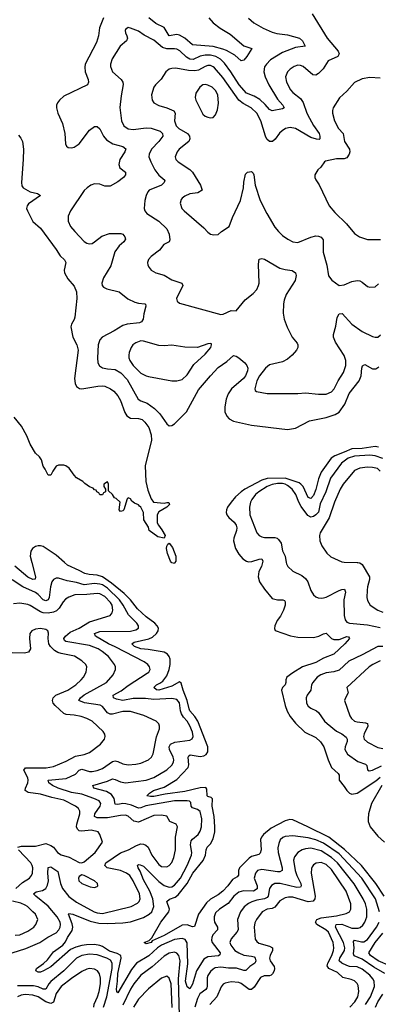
# Model space of a CAD drawing. Header units: inches. Extents: x 1954678 to 2060271, y 904822 to 1016299.
# Tile 310 of 403: x 2013907 to 2016695, y 996571 to 1004215. Entities that reach past the tile are written whole.
import ezdxf

# ---------------------------------------------------------------- set-up
doc = ezdxf.new("R2010")
doc.units = ezdxf.units.IN
doc.header["$MEASUREMENT"] = 0
doc.layers.add('C0010', color=7, linetype='Continuous')
doc.layers.add('C0919', color=7, linetype='Continuous')

msp = doc.modelspace()

# ---------------------------------------------------------------- linework, layer by layer
at = {"layer": 'C0010', "color": 5}
for points, elevation in [([(2016179.9, 1004259.9), (2016296.5, 1004070), (2016381.8, 1003970), (2016391.5, 1003950), (2016379, 1003930), (2016305.1, 1003894.9), (2016266.3, 1003833.7), (2016230, 1003796.1), (2016210, 1003783.1), (2016186.1, 1003786.1), (2016110, 1003851.8), (2016090, 1003859.3), (2016070, 1003860.3), (2016039.5, 1003850), (2016009, 1003830), (2015989.2, 1003810), (2015973, 1003770), (2015980.6, 1003730), (2016012.6, 1003670), (2016030, 1003648.7), (2016090, 1003602), (2016111.5, 1003571.5), (2016139, 1003490), (2016159.2, 1003450), (2016190, 1003392.6), (2016233.9, 1003330), (2016240.2, 1003310), (2016240.3, 1003290), (2016235.1, 1003284.9), (2016214, 1003286), (2016170, 1003300.2), (2016050, 1003369.1), (2016010, 1003378.4), (2015974.4, 1003370), (2015947.5, 1003352.5), (2015927, 1003333), (2015892.9, 1003287.2), (2015872.9, 1003270), (2015848.6, 1003270), (2015828.1, 1003288.1), (2015817.4, 1003310), (2015781.4, 1003430), (2015750.7, 1003490), (2015705.3, 1003530), (2015644.4, 1003564.4), (2015609.9, 1003589.9), (2015486.8, 1003766.8), (2015420.4, 1003840.4), (2015410, 1003849.9), (2015390, 1003857.9), (2015370, 1003858.2), (2015350, 1003852.1), (2015296.1, 1003823.9), (2015270, 1003818.2), (2015219.2, 1003819.2), (2015122, 1003838), (2015090, 1003836.5), (2015070.2, 1003829.8), (2015044.6, 1003810), (2015006.7, 1003753.3), (2014962.7, 1003710), (2014949.1, 1003690), (2014932, 1003632), (2014937, 1003590), (2014950.4, 1003570), (2014988.5, 1003548.5), (2015050.1, 1003530.1), (2015106.7, 1003506.7), (2015115.6, 1003490), (2015111.4, 1003430), (2015124.4, 1003390), (2015144.5, 1003370), (2015210.5, 1003330.5), (2015226.2, 1003310), (2015229.4, 1003290), (2015222, 1003270), (2015146.9, 1003210), (2015130.2, 1003190), (2015116, 1003150), (2015121.1, 1003130), (2015138.7, 1003110), (2015230.8, 1003050.8), (2015250.2, 1003030.2), (2015312.7, 1002930), (2015326, 1002890), (2015292, 1002870), (2015230, 1002862), (2015190, 1002844.5), (2015170.7, 1002830), (2015162.3, 1002817.7), (2015154.9, 1002790), (2015168.2, 1002750), (2015185.5, 1002730), (2015338.3, 1002598.3), (2015370, 1002564), (2015390, 1002550.7), (2015416.5, 1002543.5), (2015450, 1002546.8), (2015475.3, 1002570), (2015534.5, 1002610), (2015561.7, 1002678.3), (2015624.5, 1002810), (2015646.6, 1002910), (2015650, 1002954), (2015663.7, 1003016.3), (2015678, 1003030), (2015710, 1003036), (2015722.8, 1003022.8), (2015726.8, 1003010), (2015738, 1002930), (2015776.4, 1002810), (2015827.2, 1002710), (2015890, 1002604.9), (2015918, 1002570), (2015950, 1002540.5), (2015990.7, 1002510), (2016030.3, 1002490.3), (2016070, 1002485.7), (2016170, 1002526.9), (2016210, 1002537.3), (2016230, 1002535.3), (2016250, 1002526.7), (2016265.4, 1002505.4), (2016267.3, 1002410), (2016293.4, 1002310), (2016307.3, 1002227.3), (2016332.3, 1002192.3), (2016390, 1002150.5), (2016430, 1002155.8), (2016490, 1002182.8), (2016530, 1002190.2), (2016550, 1002187.2), (2016570, 1002177), (2016610, 1002143.8), (2016630, 1002137.1), (2016670, 1002140.4), (2016696.5, 1002163.5)], 460), ([(2014557.8, 1004230), (2014528.3, 1004151.7), (2014519, 1004090), (2014503.7, 1004036.3), (2014417.8, 1003870), (2014413.6, 1003846.4), (2014415.3, 1003810), (2014440.2, 1003750), (2014442, 1003730), (2014433.6, 1003710), (2014250, 1003620.5), (2014216.4, 1003590), (2014201.3, 1003570), (2014194.4, 1003550), (2014194, 1003530), (2014204.2, 1003490), (2014240.9, 1003410), (2014259, 1003330), (2014264.6, 1003250), (2014272.7, 1003232.8), (2014283.2, 1003223.2), (2014310, 1003219.1), (2014330, 1003225.8), (2014369.7, 1003250), (2014450, 1003357.4), (2014490, 1003384.2), (2014510, 1003384.9), (2014530, 1003368), (2014557.7, 1003310), (2014581.1, 1003281.1), (2014631.9, 1003251.9), (2014710.4, 1003230), (2014731.7, 1003211.7), (2014725.7, 1003190), (2014686.7, 1003130), (2014677.7, 1003090), (2014685.4, 1003065.4), (2014730.4, 1003030), (2014730.3, 1003010), (2014713.8, 1002990), (2014670, 1002955), (2014610, 1002922.3), (2014570, 1002922.5), (2014530, 1002937.8), (2014490, 1002941.2), (2014460.4, 1002930), (2014431.8, 1002910), (2014410, 1002888.3), (2014301.3, 1002730), (2014284.9, 1002690), (2014285.2, 1002650), (2014303.6, 1002610), (2014336, 1002570), (2014410, 1002493.4), (2014430, 1002480.3), (2014450, 1002474.6), (2014470, 1002478.3), (2014490, 1002490.3), (2014545.3, 1002534.7), (2014605.9, 1002554.1), (2014694.3, 1002554.3), (2014709, 1002549), (2014724.4, 1002530), (2014728.7, 1002510), (2014718.3, 1002490), (2014681.6, 1002458.4), (2014648.2, 1002411.8), (2014615, 1002305), (2014559.5, 1002210), (2014546.4, 1002170), (2014548, 1002150), (2014558, 1002138), (2014584.7, 1002124.7), (2014680.9, 1002100.9), (2014748.3, 1002048.2), (2014801.2, 1002021.2), (2014830, 1002013.2), (2014879.1, 1002010), (2014885.1, 1002005.1), (2014888.2, 1001990), (2014872.6, 1001930), (2014867.7, 1001890), (2014853.7, 1001870), (2014837.5, 1001862.5), (2014742, 1001850), (2014710, 1001839.9), (2014641.7, 1001798.2), (2014549.2, 1001750), (2014529.4, 1001730), (2014517.9, 1001690), (2014511.5, 1001590), (2014515.5, 1001550), (2014527.4, 1001527.4), (2014552.1, 1001512.1), (2014590, 1001504.4), (2014650, 1001500.3), (2014694.3, 1001474.3), (2014742.1, 1001422.1), (2014829.2, 1001269.2), (2014850, 1001256), (2014897.3, 1001237.3), (2014956.5, 1001196.5), (2014995.8, 1001155.8), (2015050, 1001076.6), (2015070, 1001062.6), (2015090, 1001064.1), (2015110, 1001077.1), (2015204.8, 1001170), (2015298.5, 1001341.6), (2015390, 1001450.9), (2015450, 1001513.4), (2015518.6, 1001561.4), (2015570, 1001606.7), (2015590, 1001602.4), (2015610, 1001589.5), (2015657.5, 1001550), (2015673.2, 1001530), (2015679.4, 1001510), (2015677.3, 1001490), (2015661.5, 1001450), (2015647.4, 1001430), (2015553.1, 1001350), (2015526.8, 1001310), (2015513.3, 1001270), (2015500.9, 1001210), (2015501.6, 1001170), (2015516.6, 1001136.6), (2015536.5, 1001116.5), (2015570, 1001099.3), (2015710, 1001066.3), (2015990, 1001034.2), (2016050, 1001044.8), (2016160.6, 1001099.4), (2016290, 1001125.5), (2016360.4, 1001150), (2016390, 1001166.7), (2016435.3, 1001230), (2016468.1, 1001311.9), (2016545.3, 1001410), (2016561.6, 1001450), (2016566.1, 1001510), (2016572.3, 1001527.7), (2016590, 1001537.6), (2016650, 1001505.2), (2016675.6, 1001504.4), (2016699.6, 1001520.4)], 420), ([(2015685.8, 1004225.8), (2015727.7, 1004190), (2015799.3, 1004150), (2015870, 1004117.5), (2015907.3, 1004107.3), (2015990, 1004098), (2016081.1, 1004070), (2016106, 1004050), (2016126, 1004010), (2016050, 1003999), (2015950, 1003960.9), (2015858.1, 1003901.9), (2015825, 1003870), (2015811.4, 1003848.6), (2015805.9, 1003810), (2015815.3, 1003770), (2015843.7, 1003710), (2015910, 1003598.7), (2015953.7, 1003550), (2015963, 1003530), (2015950, 1003522.6), (2015870, 1003507.5), (2015850, 1003517.2), (2015816.3, 1003556.3), (2015773.9, 1003593.9), (2015730, 1003621.7), (2015670, 1003645.4), (2015613.6, 1003710), (2015549.5, 1003810), (2015498.3, 1003878.3), (2015467.6, 1003907.6), (2015431.3, 1003930), (2015390, 1003940.4), (2015350, 1003938.9), (2015309.1, 1003930.9), (2015254.6, 1003905.4), (2015230, 1003908.1), (2015203.7, 1003923.7), (2015152, 1003972), (2015130, 1003984.9), (2015110, 1003989.3), (2015050, 1003989.4), (2015018.2, 1003998.2), (2014950, 1004056.2), (2014875.1, 1004095.1), (2014830, 1004125.7), (2014770, 1004149.6), (2014750, 1004152.8), (2014730, 1004139), (2014726.7, 1004130), (2014730, 1004112), (2014741.3, 1004090), (2014744.9, 1004070), (2014738.4, 1004050), (2014687.7, 1004010), (2014627.6, 1003910), (2014613.4, 1003870), (2014613.7, 1003850), (2014630.2, 1003810.2), (2014695.3, 1003750), (2014708.9, 1003730), (2014712.6, 1003712.6), (2014696.5, 1003623.5), (2014687, 1003533), (2014698.8, 1003430), (2014717.7, 1003390), (2014750, 1003366.7), (2014790, 1003362.3), (2014890, 1003376), (2014930, 1003373.8), (2015000.5, 1003350), (2015018, 1003330), (2015020.3, 1003310), (2014990.3, 1003270), (2014932.8, 1003210), (2014913, 1003170), (2014912.1, 1003150), (2014925.8, 1003110), (2014958.6, 1003050), (2014990, 1003008.3), (2015034.7, 1002970), (2015031.1, 1002950), (2015010.4, 1002929.6), (2014914.4, 1002890), (2014902.8, 1002877.2), (2014890.2, 1002849.8), (2014880.2, 1002810), (2014875.8, 1002750), (2014880.8, 1002730), (2014896.5, 1002710), (2014990, 1002650.2), (2015052.3, 1002590), (2015069.1, 1002550), (2015075.1, 1002504.9), (2015070, 1002489.5), (2015028, 1002470), (2014995.4, 1002424.6), (2014930, 1002376.3), (2014908.1, 1002351.9), (2014900.3, 1002330), (2014903.1, 1002310), (2014912.7, 1002290), (2014930, 1002270.5), (2014966.8, 1002250), (2015030, 1002232.2), (2015090, 1002195.8), (2015168.9, 1002168.9), (2015176, 1002150), (2015127.6, 1002050), (2015132.2, 1002030), (2015150, 1002014.9), (2015470, 1001924.9), (2015490, 1001927.7), (2015550, 1001957.1), (2015590, 1001954.8), (2015660.2, 1002039.8), (2015721.3, 1002090), (2015750, 1002120.4), (2015764.4, 1002150), (2015768.3, 1002170), (2015762.3, 1002317.8), (2015770, 1002356.3), (2015790, 1002361.3), (2015810, 1002354.6), (2015930, 1002285.5), (2015970, 1002274.4), (2016026.4, 1002266.4), (2016050, 1002250.6), (2016055.6, 1002230), (2016047.6, 1002190), (2015979.3, 1002080.7), (2015962.3, 1002037.7), (2015957.5, 1002010), (2015956.5, 1001936.5), (2015964, 1001890), (2015986.6, 1001826.6), (2016024.6, 1001750), (2016063.1, 1001703.1), (2016068.5, 1001690), (2016068.5, 1001670), (2016058.9, 1001650), (2016025.8, 1001610), (2015990, 1001579.8), (2015950, 1001559.9), (2015850, 1001535.6), (2015817.1, 1001510), (2015771.1, 1001450), (2015750.2, 1001410), (2015736.3, 1001350), (2015736.9, 1001336.9), (2015747.7, 1001327.7), (2015830, 1001312.4), (2016070, 1001311.6), (2016130, 1001317.8), (2016230, 1001306.5), (2016290, 1001308.9), (2016330, 1001325.3), (2016352.8, 1001350), (2016381.7, 1001410), (2016425.3, 1001474.7), (2016442.9, 1001530), (2016442.2, 1001570), (2016430, 1001607.8), (2016363.1, 1001710), (2016346, 1001750), (2016346, 1001770), (2016364.9, 1001835.1), (2016376, 1001904), (2016389.8, 1001930), (2016413.7, 1001933.7), (2016490, 1001851.3), (2016570, 1001794.2), (2016650, 1001754.3), (2016670, 1001748.8), (2016690, 1001750.3), (2016711.9, 1001768.1)], 440), ([(2015378.6, 1004230), (2015412.3, 1004190), (2015465.4, 1004150), (2015543.3, 1004103.3), (2015650, 1004010.9), (2015710.5, 1003990), (2015674, 1003930), (2015650, 1003900.5), (2015630, 1003895.1), (2015578.7, 1003938.7), (2015514.8, 1003974.8), (2015485.9, 1003985.9), (2015410, 1004006.7), (2015250, 1004018.7), (2015190.6, 1004070), (2015150, 1004095.2), (2015130, 1004099.4), (2015070, 1004089.2), (2015030, 1004152.9), (2014965.8, 1004185.8), (2014910.7, 1004230)], 420), ([(2016710, 1003759.5), (2016630, 1003766.6), (2016570, 1003756.2), (2016510, 1003726.6), (2016450, 1003659.3), (2016391.9, 1003608.1), (2016343.8, 1003530), (2016338.4, 1003510), (2016337.6, 1003490), (2016354.6, 1003430), (2016384.2, 1003370), (2016420.3, 1003330), (2016431.3, 1003270), (2016471.1, 1003210), (2016473.7, 1003190), (2016468.3, 1003170), (2016450, 1003143.1), (2016430, 1003134.4), (2016370, 1003134.5), (2016284.7, 1003115.3), (2016276.3, 1003110), (2016246.8, 1003070), (2016224, 1003050), (2016202, 1003010), (2016202, 1002990), (2016210, 1002971.3), (2016233.8, 1002933.8), (2016312.2, 1002770), (2016356.8, 1002716.8), (2016447, 1002630), (2016510, 1002555.5), (2016547.9, 1002527.9), (2016610, 1002508.7), (2016711, 1002509)], 480), ([(2013897.8, 1003317.8), (2013916.1, 1003296.1), (2013929.4, 1003269.4), (2013937.7, 1003210), (2013935.7, 1003130), (2013921.2, 1002950), (2013924.8, 1002924.8), (2013934.2, 1002910), (2013970, 1002887.4), (2013990, 1002878.7), (2014046.4, 1002866.4), (2014070.4, 1002850), (2013975.7, 1002784.3), (2013965.2, 1002770), (2013960.5, 1002750), (2013967.1, 1002730), (2014009.1, 1002649.1), (2014070, 1002597.3), (2014191.3, 1002430), (2014221.2, 1002381.2), (2014256.5, 1002350), (2014267, 1002330), (2014252.1, 1002270), (2014255.3, 1002250), (2014282.7, 1002202.7), (2014330, 1002146), (2014350, 1002100.9), (2014352.9, 1002050), (2014335.4, 1001904.6), (2014332, 1001888), (2014309.1, 1001850), (2014305.8, 1001830), (2014321.8, 1001750), (2014350.7, 1001690), (2014363.3, 1001650), (2014333.7, 1001430), (2014338.3, 1001390), (2014350, 1001366.4), (2014372, 1001352), (2014390, 1001350.1), (2014514, 1001370), (2014550, 1001371.6), (2014570, 1001369.2), (2014613.4, 1001350), (2014640.3, 1001330), (2014670, 1001295.8), (2014690, 1001259.3), (2014724.1, 1001164.1), (2014739.6, 1001139.6), (2014770, 1001120.1), (2014830, 1001119), (2014858.4, 1001110), (2014881.3, 1001090), (2014910.3, 1001050), (2014930, 1000992), (2014931, 1000951), (2014882, 1000750), (2014889.1, 1000629.1), (2014902.6, 1000562.6), (2014930, 1000496), (2014948, 1000470), (2015030, 1000461.1), (2015050, 1000467.7), (2015066, 1000466), (2015071, 1000451), (2015050, 1000429.7), (2014990, 1000393.3), (2014977.2, 1000370), (2014977, 1000310), (2014985.7, 1000290), (2015013.5, 1000253.5), (2015038.4, 1000210), (2015030.6, 1000189.4), (2014981.3, 1000201.3), (2014914, 1000250), (2014910, 1000275.3), (2014871.6, 1000331.6), (2014869.6, 1000390), (2014850, 1000429.6), (2014837.6, 1000437.6), (2014830, 1000449.4), (2014801, 1000461), (2014778, 1000478), (2014770, 1000495.1), (2014750, 1000502), (2014744, 1000496), (2014718, 1000410), (2014710, 1000402), (2014690, 1000398), (2014682, 1000410), (2014688, 1000470), (2014658, 1000498), (2014644, 1000504), (2014628, 1000530), (2014598, 1000558), (2014598, 1000610), (2014590, 1000626), (2014562, 1000610), (2014562, 1000590), (2014574, 1000570), (2014574, 1000550), (2014558, 1000542), (2014550, 1000526), (2014530, 1000526), (2014522, 1000542), (2014506, 1000550), (2014502, 1000562), (2014490, 1000566), (2014478, 1000578), (2014450, 1000588), (2014413.6, 1000613.6), (2014398, 1000630), (2014350, 1000658), (2014330, 1000678), (2014292.9, 1000732.9), (2014266, 1000750), (2014250, 1000755.3), (2014210, 1000755.3), (2014191.1, 1000748.9), (2014164.7, 1000710), (2014150, 1000678), (2014130, 1000678), (2014106.3, 1000726.3), (2014090, 1000748.7), (2014078, 1000798), (2014062, 1000822), (2014029.8, 1000850), (2013990, 1000918.4), (2013963.1, 1000983.1), (2013920.5, 1001060.5), (2013864.7, 1001130)], 380), ([(2016695.7, 1000895.7), (2016670, 1000902.5), (2016570, 1000885.4), (2016490, 1000884.4), (2016430, 1000856.2), (2016357.4, 1000830), (2016327.7, 1000810), (2016250, 1000701.8), (2016230.1, 1000649.9), (2016210, 1000566.4), (2016190, 1000522.2), (2016170, 1000497.2), (2016150, 1000504.7), (2016110.4, 1000590), (2016092.5, 1000610), (2016078.4, 1000618.4), (2015970, 1000656.1), (2015830, 1000654), (2015790, 1000640.1), (2015657.6, 1000570), (2015629.6, 1000550), (2015585.6, 1000510), (2015550.9, 1000470), (2015522.8, 1000430), (2015513.6, 1000410), (2015511.5, 1000390), (2015517.7, 1000370), (2015532.4, 1000350), (2015573.2, 1000313.2), (2015590.1, 1000290), (2015595.1, 1000270), (2015592.5, 1000250), (2015571.6, 1000190), (2015570.1, 1000170), (2015585, 1000110), (2015610, 1000066.7), (2015642.7, 1000030), (2015670, 1000011.1), (2015686.5, 1000006.5), (2015712.3, 1000007.7), (2015770, 1000027.9), (2015790.4, 1000030), (2015796.5, 1000010), (2015794, 1000000)], 420), ([(2016730, 1000808.3), (2016670, 1000829.1), (2016630, 1000833.4), (2016510, 1000826.5), (2016461, 1000810), (2016408.5, 1000771.5), (2016323.6, 1000656.4), (2016287.5, 1000550), (2016242.5, 1000457.5), (2016228.7, 1000391.3), (2016210, 1000370.4), (2016190, 1000356.7), (2016170, 1000354), (2016146.4, 1000366.4), (2016095.4, 1000435.4), (2016076.4, 1000470), (2016052.6, 1000530), (2016024.6, 1000570), (2015990, 1000598.9), (2015970, 1000610.2), (2015950, 1000614.2), (2015910, 1000613.3), (2015870, 1000605.6), (2015831.8, 1000590), (2015765, 1000550), (2015741, 1000530), (2015711, 1000490), (2015701.8, 1000470), (2015693, 1000430), (2015696.5, 1000370), (2015751.1, 1000231.1), (2015770, 1000210.4), (2015790, 1000200.3), (2015810, 1000195.6), (2015890, 1000193.9), (2015908.8, 1000188.8), (2015919.8, 1000179.8), (2015938.6, 1000150), (2015950.2, 1000090.2), (2015970.3, 1000049.7), (2015979.8, 1000000)], 440), ([(2016710, 1000710.8), (2016689.6, 1000730), (2016650, 1000739), (2016610, 1000741.3), (2016550, 1000732.8), (2016510, 1000714.6), (2016420.5, 1000610), (2016397.7, 1000570), (2016353.4, 1000470), (2016312.1, 1000348), (2016242, 1000230), (2016236.9, 1000210), (2016240.9, 1000170), (2016254.9, 1000130), (2016294.5, 1000074.5), (2016324.7, 1000044.7), (2016410, 1000007.2), (2016430, 1000003.1), (2016530, 1000000.8), (2016535.4, 1000000)], 460), ([(2014255.2, 1000000), (2014190, 1000057.9), (2014090, 1000123.9), (2014070, 1000131), (2014050, 1000131.5), (2014030, 1000125.7), (2014007.8, 1000110), (2013994.4, 1000090), (2013987.8, 1000050), (2014001, 1000000)], 420), ([(2015088.4, 1000000), (2015080.7, 1000010), (2015056.9, 1000070), (2015049.6, 1000110), (2015052.1, 1000127.9), (2015058, 1000142), (2015069.3, 1000150.7), (2015096.4, 1000116.4), (2015122, 1000050), (2015120.4, 1000010), (2015114.4, 1000000)], 380)]:
    msp.add_lwpolyline(points, dxfattribs=dict(at, elevation=elevation))
for points, elevation in [([(2015350, 1003710.9), (2015330, 1003707.6), (2015307.3, 1003690), (2015275.9, 1003644.1), (2015270.5, 1003610), (2015276.4, 1003590), (2015330, 1003482), (2015350, 1003464.4), (2015370, 1003457.1), (2015390, 1003453), (2015410, 1003456.3), (2015430, 1003474.8), (2015444, 1003516), (2015452.7, 1003567.3), (2015448.7, 1003630), (2015430, 1003664.7), (2015403.6, 1003690), (2015370, 1003707.1)], 480), ([(2014850, 1001721), (2014810, 1001706.6), (2014787, 1001690), (2014773.4, 1001670), (2014758, 1001630), (2014755.3, 1001610), (2014755.3, 1001590), (2014762.6, 1001570), (2014790, 1001530.4), (2014850, 1001470.6), (2014890, 1001450.6), (2014910, 1001445.5), (2015090, 1001410.8), (2015130, 1001410.7), (2015170, 1001422), (2015210, 1001458), (2015262, 1001538), (2015350, 1001617.3), (2015392, 1001670), (2015399, 1001690), (2015397.2, 1001697.2), (2015390, 1001702), (2015370, 1001697.2), (2015288.9, 1001671.1), (2015190, 1001672.8), (2015090, 1001687.3), (2015030, 1001682), (2014990, 1001684.2), (2014870, 1001719.7)], 440)]:
    msp.add_lwpolyline(points, close=True, dxfattribs=dict(at, elevation=elevation))
at = {"layer": 'C0919', "color": 5}
for points, elevation in [([(2014001, 1000000), (2014030.1, 999890), (2014027.7, 999872.2), (2014010, 999867.7), (2013970, 999887.8), (2013870, 999973.3)], 420), ([(2016740.5, 997410), (2016675.7, 997510), (2016563.4, 997650), (2016432.5, 997772.5), (2016310, 997867.6), (2016146.8, 997950), (2016030, 998003.1), (2016007, 998007), (2015970, 997996.1), (2015862.6, 997937.4), (2015803.1, 997890), (2015787.5, 997870), (2015779.9, 997850), (2015785, 997770), (2015776.5, 997743.5), (2015765.7, 997734.3), (2015710, 997719.9), (2015690, 997706.4), (2015616.2, 997630), (2015609.1, 997610), (2015607.1, 997572.9), (2015598.7, 997561.3), (2015560.4, 997539.6), (2015525.8, 997490), (2015487.5, 997450), (2015450, 997421.2), (2015391.4, 997388.6), (2015360.1, 997359.9), (2015296, 997270), (2015265.8, 997174.2), (2015250, 997172.8), (2015210, 997189), (2015170, 997186.6), (2015030, 997106), (2014936.7, 997063.3), (2014930, 997049.9), (2014890, 997040.9), (2014874, 997050), (2014914.2, 997065.8), (2014934, 997086), (2015005.1, 997210), (2015066, 997290), (2015071.1, 997310), (2015052.4, 997370), (2015072.8, 997387.2), (2015116.9, 997403.1), (2015138.3, 997421.7), (2015209.9, 997510), (2015254, 997590), (2015332.3, 997687.7), (2015352.9, 997730), (2015356.6, 997770), (2015363.7, 997790), (2015390, 997816.1), (2015410, 997856.1), (2015424, 997910), (2015425.1, 997950), (2015418.7, 998030), (2015404.7, 998110), (2015405.8, 998165.8), (2015395.7, 998175.7), (2015370, 998183.7), (2015364.5, 998190), (2015362.6, 998242.6), (2015353.7, 998253.7), (2015311.5, 998251.5), (2015190, 998222.6), (2015038, 998202), (2014950, 998185.1), (2014923.5, 998183.5), (2014896.2, 998190), (2014916.4, 998210), (2014947, 998230), (2015030, 998257.9), (2015130, 998317.4), (2015216.4, 998410), (2015223.1, 998430), (2015217.3, 998490), (2015221.1, 998498.9), (2015232.7, 998507.3), (2015310, 998494.1), (2015339.7, 998500.3), (2015355.7, 998510), (2015369.2, 998530), (2015370.4, 998569.5), (2015291.2, 998770), (2015270, 998805.8), (2015230, 998850), (2015223.8, 998863.8), (2015209, 998930), (2015177.5, 999010), (2015163.7, 999063.7), (2015150, 999074.9), (2015090, 999041.3), (2014990, 999009.9), (2014970, 999012.7), (2014950.8, 999030), (2014969.7, 999050), (2014996.8, 999063.2), (2015019.4, 999080.6), (2015050, 999120.2), (2015069, 999170), (2015077.6, 999210), (2015076.1, 999250), (2015070.6, 999270), (2015056.1, 999290), (2015030, 999303.6), (2014905.3, 999325.3), (2014849.7, 999330), (2014799.4, 999350), (2014778.7, 999370), (2014796.6, 999383.4), (2014911, 999409), (2014939, 999421), (2014971.9, 999450), (2014984.9, 999470), (2014985.4, 999490), (2014976, 999510), (2014958.4, 999530), (2014890, 999580.1), (2014822.1, 999642.1), (2014768.5, 999710), (2014719.5, 999759.5), (2014621.4, 999841.4), (2014550, 999889.6), (2014510, 999903), (2014446.8, 999906.8), (2014414.7, 999914.7), (2014370, 999939.6), (2014278.9, 999978.9), (2014255.2, 1000000)], 420), ([(2015114.4, 1000000), (2015110, 999992.7), (2015090, 999998), (2015088.4, 1000000)], 380), ([(2015794, 1000000), (2015786.3, 999970), (2015767.1, 999930), (2015762.5, 999910), (2015761.7, 999890), (2015772.1, 999850), (2015810, 999792.9), (2015870, 999722.3), (2015910, 999710.2), (2015952.3, 999712.3), (2015964.9, 999704.9), (2015970, 999694.8), (2015970.2, 999670), (2015957.1, 999630), (2015934.5, 999585.5), (2015909, 999550), (2015890.4, 999510), (2015888.2, 999488.2), (2015893.4, 999473.4), (2016011.1, 999431.1), (2016070, 999420.6), (2016190, 999418.8), (2016231.7, 999428.3), (2016270, 999447.6), (2016290, 999452), (2016330, 999411.8), (2016350, 999402.8), (2016390, 999403.2), (2016450, 999425.3), (2016464, 999424), (2016470, 999412), (2016433.8, 999370), (2016350, 999289.2), (2016270, 999259.4), (2016210, 999225.2), (2016106.5, 999190), (2016030, 999143.7), (2015984.5, 999110), (2015976.6, 999090), (2015976.8, 999070), (2015970.2, 999050), (2015950.1, 999029.9), (2015943.3, 999010), (2015970.5, 998890), (2015986.1, 998846.1), (2016010, 998805), (2016050, 998752.9), (2016123, 998683), (2016210, 998641.8), (2016246.2, 998610), (2016270.2, 998570), (2016304.4, 998470), (2016330, 998410.3), (2016382.7, 998362.7), (2016390.2, 998350), (2016391.4, 998310), (2016430, 998262.7), (2016450, 998230.1), (2016470, 998210.1), (2016490, 998201.7), (2016530, 998209.6), (2016675.1, 998304.9), (2016710, 998335.1)], 420), ([(2015979.8, 1000000), (2015981.7, 999990), (2015990.3, 999970), (2016030, 999934.6), (2016099.4, 999899.4), (2016130, 999876.9), (2016146, 999850), (2016170, 999784), (2016190.5, 999750), (2016210, 999734.4), (2016227.8, 999727.8), (2016250, 999724.6), (2016270, 999727.4), (2016290, 999732.6), (2016390, 999784.8), (2016412.3, 999792.3), (2016433.2, 999793.2), (2016438.5, 999770), (2016426, 999710), (2016428.1, 999590), (2016436.1, 999556.1), (2016450, 999538.5), (2016469.6, 999529.6), (2016610, 999516.8), (2016710, 999496.1)], 440), ([(2016535.4, 1000000), (2016550, 999997.8), (2016570, 999986), (2016626, 999890), (2016627.2, 999870), (2016610, 999813.2), (2016607.2, 999787.2), (2016605.5, 999730), (2016610, 999706.8), (2016630.4, 999670), (2016690.1, 999630.1), (2016730, 999615.2)], 460), ([(2016704.5, 997290), (2016673.3, 997390), (2016566.4, 997550), (2016390, 997738.7), (2016270, 997821.8), (2016210, 997847.8), (2016150, 997863.9), (2016030, 997880.2), (2015970, 997873.3), (2015953.3, 997866.7), (2015932.7, 997847.3), (2015920.7, 997819.3), (2015914.8, 997785.2), (2015916, 997750), (2015948.5, 997630), (2015946.3, 997610), (2015930, 997599.8), (2015910, 997599.6), (2015790, 997618.8), (2015756.9, 997610), (2015739.4, 997590), (2015730.8, 997550), (2015753.7, 997490), (2015753.5, 997466.5), (2015725.5, 997450), (2015647.9, 997452.1), (2015610, 997441.4), (2015572.3, 997410), (2015527.1, 997352.9), (2015459.2, 997310), (2015430, 997280.4), (2015419.1, 997250), (2015418.1, 997230), (2015422.6, 997210), (2015445, 997170), (2015443.8, 997150), (2015409.4, 997110), (2015400.5, 997090), (2015398.9, 997070), (2015404.7, 997050), (2015466.4, 996970), (2015463.8, 996956.2), (2015451.6, 996948.4), (2015370, 996940.7), (2015339.4, 996920.6), (2015282.9, 996830), (2015250, 996726.3), (2015230, 996691.3), (2015210, 996706.6), (2015195.9, 996750), (2015214, 996886), (2015209, 997049), (2015193.6, 997073.6), (2015170, 997082.2), (2015110, 997073.9), (2015010, 997029.5), (2014979.1, 997010), (2014911.4, 996948.6), (2014816.6, 996890), (2014777.8, 996842.2), (2014670, 996660.5), (2014663.5, 996670), (2014660.2, 996690), (2014668.3, 996751.7), (2014669.7, 996810), (2014697.3, 996930), (2014693.1, 996950), (2014665.4, 996965.4), (2014604.8, 996984.8), (2014550, 997020.1), (2014530, 997028.2), (2014490, 997034.7), (2014427.2, 997032.8), (2014391.3, 997028.7), (2014344.6, 997015.4), (2014303.7, 996996.3), (2014150, 996863), (2014093.4, 996830), (2014070, 996822), (2014050, 996821.6), (2014033.2, 996830), (2014037, 996850), (2014092.4, 996887.6), (2014123.6, 996916.4), (2014170, 996978.6), (2014242.4, 997030), (2014264.8, 997055.2), (2014279.8, 997090), (2014315, 997145), (2014320.4, 997170), (2014315.9, 997195.9), (2014286.6, 997270), (2014290, 997275.3), (2014320.4, 997270), (2014455.7, 997215.7), (2014522.4, 997202.4), (2014590, 997199.3), (2014710, 997204), (2014770, 997212.3), (2014870, 997244.9), (2014914.3, 997270), (2014933.4, 997290), (2014949.9, 997330), (2014943, 997390), (2014919.9, 997450), (2014870, 997537.7), (2014844.5, 997604.5), (2014827.7, 997630), (2014823.5, 997650), (2014830, 997655.6), (2014845.2, 997654.8), (2014870, 997643), (2014990, 997523.6), (2015030, 997492.3), (2015070, 997480.6), (2015090, 997483.9), (2015110, 997495.1), (2015157, 997550), (2015208, 997650), (2015242.7, 997730), (2015245.6, 997750), (2015235.7, 997810), (2015240.7, 997839.3), (2015250, 997853.9), (2015295.6, 997890), (2015310, 997916.5), (2015320.2, 997950), (2015323.6, 998010), (2015310, 998066.9), (2015290, 998082.7), (2015250, 998096.1), (2015240.2, 998110), (2015236.6, 998136.6), (2015227, 998147), (2015210, 998151.5), (2015110, 998151), (2014889, 998111), (2014850, 998096.9), (2014830, 998094.7), (2014776.8, 998116.8), (2014732.6, 998127.4), (2014710, 998129.2), (2014670, 998122.4), (2014650, 998125.5), (2014641.2, 998170), (2014619.9, 998199.9), (2014583, 998223), (2014485.1, 998250), (2014475.1, 998270), (2014590, 998303.6), (2014630, 998320.6), (2014650, 998316.8), (2014690, 998297.4), (2014730, 998290.8), (2014890, 998311.3), (2014950, 998330.8), (2015050, 998392.7), (2015090, 998428.2), (2015103.5, 998450), (2015105.7, 998470), (2015100.2, 998490), (2015073.1, 998550), (2015070.5, 998570), (2015078.5, 998590), (2015114.1, 998605.9), (2015230, 998622), (2015248, 998632), (2015254.9, 998650), (2015250, 998682.9), (2015230, 998732), (2015209.2, 998770), (2015180.8, 998800.8), (2015165.3, 998825.3), (2015157.3, 998850), (2015150.3, 998910.3), (2015130, 998938.2), (2015090, 998945.7), (2014950, 998936.6), (2014886.4, 998946.4), (2014790, 998945.9), (2014710, 998929.9), (2014659.1, 998939.1), (2014637.4, 998950), (2014634, 998970), (2014696.3, 999003.7), (2014750, 999045.5), (2014899.2, 999140.8), (2014911.1, 999150), (2014921.1, 999170), (2014917.4, 999190), (2014903, 999210), (2014874.7, 999230), (2014650, 999347.4), (2014598.6, 999370), (2014497.8, 999430), (2014489.8, 999450), (2014530, 999465.1), (2014770, 999469.1), (2014810, 999478.4), (2014829.8, 999490.3), (2014830.8, 999510), (2014817.1, 999530), (2014753.9, 999593.9), (2014712.2, 999670), (2014684.4, 999710), (2014590, 999800.4), (2014550, 999826.7), (2014530, 999833.8), (2014490, 999837.6), (2014410, 999828.4), (2014350, 999844.9), (2014277.8, 999857.8), (2014210, 999878.9), (2014190, 999880.4), (2014170, 999869.7), (2014158.2, 999850), (2014148.2, 999811.8), (2014138, 999730), (2014128.8, 999711.2), (2014110, 999703.4), (2014090, 999710.6), (2014052, 999752), (2014030, 999768.4), (2013932.5, 999812.5), (2013850, 999866.8)], 440), ([(2013850, 996970.2), (2013955.8, 997004.2), (2014064.2, 997050), (2014127.4, 997092.6), (2014190, 997126.6), (2014211.9, 997150), (2014222.1, 997170), (2014225.5, 997190), (2014221.9, 997210), (2014199.9, 997250), (2014130, 997332.9), (2014032.3, 997410), (2014015.4, 997430), (2014035.6, 997444.4), (2014086.1, 997453.9), (2014111.8, 997470), (2014124, 997496), (2014130.9, 997530), (2014125.3, 997590), (2014130, 997632.4), (2014150, 997638.5), (2014203.2, 997603.2), (2014225.1, 997510), (2014240.1, 997470), (2014290, 997407.5), (2014350, 997365.1), (2014487.1, 997290), (2014510, 997280.9), (2014550, 997277.1), (2014773.6, 997330), (2014823.4, 997356.6), (2014836.2, 997370), (2014844.2, 997390), (2014838.9, 997430), (2014789.9, 997530), (2014764.3, 997570), (2014738.4, 997590), (2014690, 997609.4), (2014588.7, 997630), (2014569.8, 997650), (2014575.9, 997670), (2014690, 997746.7), (2014753, 997770), (2014814.8, 997805.2), (2014850, 997816.1), (2014870, 997814.8), (2014887.8, 997807.8), (2014907.3, 997790), (2014935.8, 997730), (2014990, 997657.2), (2015010, 997642.3), (2015050, 997637.3), (2015070, 997647.6), (2015090, 997672.2), (2015105.7, 997710), (2015119, 997770), (2015119.8, 997870), (2015134, 997950), (2015122.7, 997970), (2015075.1, 997990), (2015052.2, 998032.2), (2015010, 998040.7), (2014950, 998035.9), (2014830, 997984.9), (2014793.5, 997993.5), (2014750, 998030.6), (2014730, 998039.5), (2014690, 998038), (2014590, 998017.8), (2014510, 998019.9), (2014489.9, 998029.9), (2014491.2, 998050), (2014533.3, 998110), (2014537.3, 998130), (2014525.3, 998150), (2014484, 998170), (2014390, 998202.2), (2014310, 998216.5), (2014206.4, 998250), (2014163.5, 998270), (2014135.1, 998290), (2014129.6, 998310), (2014270, 998324.6), (2014341.1, 998358.9), (2014371, 998389), (2014390, 998397), (2014450, 998378.4), (2014470, 998377.2), (2014510, 998385), (2014550, 998401.9), (2014630, 998456.6), (2014650, 998460.1), (2014670, 998457.2), (2014710, 998438.5), (2014750, 998431), (2014810, 998435.2), (2014850, 998443.5), (2014910, 998469.2), (2014930.8, 998490), (2014944.8, 998515.2), (2014972, 998648), (2014993.3, 998710), (2014994, 998730), (2014988, 998748), (2014968.4, 998768.4), (2014871.9, 998811.9), (2014770, 998844.7), (2014710, 998843.6), (2014630, 998822.3), (2014610, 998822.3), (2014590, 998833.9), (2014550, 998882), (2014532.4, 998892.4), (2014411.9, 998911.9), (2014368, 998930), (2014379.8, 998950), (2014410, 998974.7), (2014582.4, 999070), (2014634.2, 999130), (2014652.3, 999170), (2014652.3, 999190), (2014645.1, 999210), (2014598.4, 999270), (2014549.8, 999310), (2014516.8, 999330), (2014450, 999357), (2014267.3, 999387.3), (2014256.4, 999396.4), (2014250.6, 999410), (2014263.9, 999430), (2014301, 999459), (2014370, 999490.1), (2014450, 999539.3), (2014610, 999590.3), (2014627.6, 999610), (2014632.5, 999630), (2014625.2, 999670), (2014614, 999690), (2014570, 999737.7), (2014530, 999758.7), (2014510, 999761.5), (2014430, 999752.4), (2014337.3, 999750), (2014290, 999732.9), (2014264.4, 999715.6), (2014244.6, 999695.4), (2014213.3, 999646.7), (2014193.1, 999626.9), (2014170, 999614.9), (2014130, 999607.6), (2014090.3, 999610.3), (2014070, 999616.7), (2013990, 999667.5), (2013970, 999675), (2013910, 999685.8), (2013860.4, 999679.6)], 460), ([(2013893.6, 997790), (2013921.6, 997798.4), (2014030, 997800.1), (2014110, 997819.1), (2014150, 997804.1), (2014170, 997790.9), (2014202.2, 997750), (2014230, 997731.8), (2014293, 997713), (2014370, 997673.1), (2014390, 997668.2), (2014410, 997678), (2014493.3, 997750), (2014551.2, 997830), (2014531.5, 997890), (2014518.4, 997910), (2014463.4, 997923.4), (2014390, 997914.5), (2014370, 997918.8), (2014357, 997930), (2014350.4, 997950), (2014351.8, 997970), (2014374.5, 998050), (2014375.2, 998070), (2014365.8, 998090), (2014342.3, 998110), (2014250, 998156.6), (2014156.9, 998176.9), (2014070, 998203.2), (2013974.3, 998214.3), (2013950.8, 998230), (2013954, 998250), (2013972.1, 998290), (2013974.1, 998310), (2013970.3, 998330.3), (2013941.1, 998390), (2013952.5, 998407.5), (2014114, 998406.1), (2014170, 998416.8), (2014270, 998457.8), (2014342.2, 998497.8), (2014409.8, 998510.2), (2014450, 998526.7), (2014534.5, 998590), (2014567, 998630), (2014572, 998650), (2014569.5, 998669.5), (2014557, 998690), (2014470, 998768.3), (2014429.6, 998790), (2014386.4, 998806.4), (2014330, 998817), (2014270, 998820.7), (2014250, 998829.3), (2014184.1, 998890), (2014168.6, 998910), (2014163, 998930), (2014167.9, 998950), (2014188.8, 998971.2), (2014282, 999010), (2014342.7, 999050), (2014386.4, 999090), (2014403.1, 999110), (2014424.5, 999150), (2014428.6, 999190), (2014420.4, 999210), (2014390, 999238), (2014332.7, 999272.7), (2014230, 999293.9), (2014202.9, 999302.9), (2014178, 999318), (2014147.7, 999347.7), (2014134.7, 999370), (2014128, 999410), (2014132.1, 999452.1), (2014127, 999470), (2014110, 999481.3), (2014070, 999488.5), (2014030, 999482.2), (2014002.4, 999470), (2013986.9, 999450), (2013982.7, 999410), (2013991.4, 999330), (2013975.4, 999304.6), (2013943.9, 999296.1), (2013850, 999300.9)], 480), ([(2016730, 999348), (2016690, 999347.7), (2016570, 999283.4), (2016465.8, 999234.2), (2016390, 999165.7), (2016350, 999152.5), (2016290, 999145.2), (2016246.9, 999130), (2016218.6, 999110), (2016185.8, 999070), (2016176.2, 999050), (2016170.9, 999009.1), (2016140.9, 998970), (2016134.3, 998950), (2016137.4, 998910), (2016150, 998886), (2016170, 998870.4), (2016213.4, 998850), (2016230, 998835.5), (2016275.8, 998770), (2016297.3, 998750), (2016370, 998691.2), (2016410, 998671), (2016444.7, 998644.7), (2016453, 998630), (2016451.5, 998611.5), (2016436.8, 998570), (2016435.4, 998550), (2016454.3, 998514.3), (2016535.9, 998455.9), (2016595.7, 998435.7), (2016604.7, 998424.7), (2016611.5, 998391.5), (2016624.4, 998384.4), (2016650, 998387.8), (2016718.5, 998421.5)], 440), ([(2016710, 999237.3), (2016651.7, 999210), (2016623.6, 999190), (2016448.8, 999030), (2016461.1, 998990), (2016438.5, 998950), (2016432.3, 998930), (2016473.6, 998810), (2016485.5, 998790), (2016509, 998769), (2016530, 998762.8), (2016596.3, 998756.3), (2016610.7, 998750.7), (2016614, 998730), (2016585.1, 998670), (2016580.6, 998650), (2016586, 998630), (2016610, 998606.2), (2016690, 998565), (2016730, 998557.8)], 460), ([(2016722.1, 998270), (2016640.8, 998130), (2016619.1, 998050), (2016616.1, 998010), (2016616.8, 997990), (2016632.4, 997950), (2016690, 997876.1), (2016743.2, 997830)], 420), ([(2013878.6, 997470), (2013930, 997515.9), (2013984.4, 997550), (2013999.8, 997570), (2014006.4, 997590), (2014008.9, 997630), (2014005, 997650), (2013994.2, 997670), (2013897.6, 997770)], 480), ([(2016594.6, 996570), (2016634.5, 996630), (2016666, 996710), (2016662.8, 996750), (2016652.7, 996770), (2016630, 996797.2), (2016570, 996845), (2016530, 996863.2), (2016470, 996864.8), (2016450, 996871.5), (2016410.6, 996890.6), (2016391, 996910), (2016396.3, 996930), (2016433.1, 996990), (2016435.8, 997010), (2016424.1, 997050), (2016361.1, 997170), (2016367.1, 997190), (2016410, 997193.3), (2016490, 997163.3), (2016537.5, 997162.5), (2016552.5, 997167.5), (2016574.3, 997185.7), (2016590.4, 997210), (2016604.3, 997250), (2016605.7, 997310), (2016595.4, 997350), (2016577.6, 997390), (2016506.8, 997506.8), (2016377.8, 997670), (2016331.2, 997711.2), (2016250, 997762.8), (2016170, 997782.2), (2016130, 997778), (2016104.2, 997770), (2016070, 997749.8), (2016043.4, 997716.6), (2016036.6, 997690), (2016048, 997610), (2016062, 997570), (2016091.7, 997510), (2016094.3, 997490), (2016090, 997481.8), (2016062.7, 997477.3), (2015930.7, 997509.3), (2015890, 997509.9), (2015865.6, 997494.4), (2015850.1, 997470), (2015838, 997410), (2015830, 997399.3), (2015810, 997390.3), (2015750, 997379.1), (2015713, 997367), (2015685.5, 997354.5), (2015650.9, 997329.1), (2015623.7, 997290), (2015600.6, 997230), (2015605, 997150), (2015595.2, 997130), (2015550, 997079.1), (2015541.7, 997050), (2015548, 997030), (2015579.8, 996990), (2015610, 996969.6), (2015650, 996953.5), (2015710, 996945.7), (2015730, 996938.6), (2015737.5, 996930), (2015741.8, 996910), (2015739.2, 996900.8), (2015734.7, 996890), (2015695.8, 996864.2), (2015665.4, 996834.5), (2015650, 996833.9), (2015591.5, 996851.5), (2015530, 996851.8), (2015470, 996859.5), (2015426.5, 996853.5), (2015410, 996845.2), (2015390, 996826.6), (2015370, 996795.1), (2015363.7, 996776.3), (2015365.8, 996710), (2015361.5, 996698.5), (2015353.5, 996686.5), (2015307.5, 996652.5), (2015290, 996617.2), (2015267.9, 996550)], 460), ([(2016474.3, 996550), (2016511, 996590), (2016535.7, 996630), (2016544, 996670), (2016537, 996717), (2016530, 996733.3), (2016510, 996752.9), (2016483.9, 996763.9), (2016419.8, 996779.8), (2016377.1, 996817.1), (2016309.4, 996850), (2016298.1, 996870), (2016301.3, 996890), (2016332.3, 996950), (2016347, 996990), (2016349.4, 997010), (2016343.4, 997050), (2016307.8, 997130), (2016286.6, 997150), (2016217.4, 997190), (2016205.3, 997210), (2016218, 997230), (2016250, 997243), (2016370, 997258.8), (2016445, 997275), (2016469.9, 997290.1), (2016480.2, 997310), (2016480.2, 997350), (2016446.1, 997450), (2016330, 997617.7), (2016290, 997656.2), (2016250, 997672.2), (2016212.3, 997667.7), (2016190, 997653.3), (2016180.4, 997639.5), (2016175, 997625), (2016173.2, 997590), (2016204.7, 997410), (2016202, 997390), (2016188.4, 997371.6), (2016150, 997367.6), (2016030, 997402.1), (2015996.9, 997403.1), (2015970, 997398.4), (2015930, 997374.4), (2015890, 997325.3), (2015870, 997315.7), (2015830, 997309.3), (2015792.6, 997290), (2015747.7, 997230), (2015735.3, 997204.7), (2015729.5, 997170.5), (2015738, 997078), (2015750, 997058.3), (2015766.2, 997046.2), (2015850, 997021.9), (2015872.5, 997010), (2015873.4, 996990), (2015853.7, 996950), (2015849.1, 996930), (2015853.1, 996910), (2015884.2, 996864.2), (2015888.9, 996850), (2015884.6, 996830), (2015873.3, 996806.7), (2015863, 996797), (2015850, 996791.8), (2015807.1, 996792.9), (2015780, 996780), (2015730, 996705.3), (2015710, 996686.1), (2015690, 996686.6), (2015630, 996732.5), (2015610, 996740.8), (2015550, 996746.8), (2015503.4, 996736.6), (2015490, 996728.7), (2015472.8, 996707.2), (2015439.5, 996630), (2015384.8, 996570)], 480), ([(2013873.1, 997106.9), (2013910, 997111), (2013970, 997138.4), (2014016.9, 997170), (2014033.7, 997190), (2014048.3, 997230), (2014029.7, 997270), (2014011, 997290), (2013968.5, 997330), (2013950, 997341.4), (2013915.8, 997355.8), (2013851.3, 997371.3)], 480), ([(2016744.5, 996810), (2016660.2, 996860.2), (2016570, 996922.8), (2016507.5, 996947.5), (2016502.3, 996962.3), (2016506.5, 997010), (2016501.1, 997058.9), (2016510, 997068.1), (2016564.4, 997055.6), (2016583.4, 997056.6), (2016610, 997075.1), (2016680.1, 997170), (2016700.7, 997210)], 440), ([(2016790, 996868.5), (2016693.7, 996910), (2016634, 996950), (2016620.2, 996970), (2016670, 997050.6), (2016730, 997122.7)], 420), ([(2014558.3, 996550), (2014585.9, 996630), (2014625.5, 996850), (2014625.9, 996890), (2014613.1, 996913.1), (2014585.8, 996930), (2014510, 996954.8), (2014450, 996960.6), (2014390, 996950.4), (2014350, 996928.2), (2014250.1, 996830), (2014150, 996748.4), (2014133.2, 996730), (2014110, 996688.6), (2014090, 996689.9), (2014050, 996706.7), (2014014.9, 996714.9), (2013890, 996714.8)], 460), ([(2015150, 996480.5), (2015142.9, 996770), (2015155.5, 996910), (2015144.9, 996950), (2015130, 996967.3), (2015110, 996975), (2015070, 996969.3), (2015030, 996946.1), (2014937.2, 996862.8), (2014850, 996796.8), (2014794.5, 996730), (2014769.7, 996690), (2014710, 996565.1)], 460), ([(2014484.5, 996550), (2014486.7, 996573.3), (2014513.2, 996630), (2014524.5, 996670), (2014535.9, 996730), (2014534.5, 996774.5), (2014527.5, 996807.5), (2014512, 996832), (2014490, 996843.4), (2014450, 996848.6), (2014430, 996845), (2014390, 996827.2), (2014310, 996772.4), (2014230, 996708.2), (2014190, 996654.2), (2014170, 996588), (2014150, 996576.4), (2014110, 996590.8), (2014050, 996629.4), (2014010, 996643.2), (2013950, 996647.7), (2013918.5, 996641.5), (2013890, 996629.9)], 480), ([(2015093.6, 996546.4), (2015083.7, 996730), (2015070, 996775.4), (2015050, 996788.7), (2015010, 996774.8), (2014907.7, 996692.3), (2014830, 996611.5), (2014791.5, 996548.5)], 480), ([(2016674, 996550), (2016690.5, 996590), (2016731.1, 996648.9)], 440)]:
    msp.add_lwpolyline(points, dxfattribs=dict(at, elevation=elevation))
at = {"layer": 'C0919', "color": 5, "elevation": 480}
msp.add_lwpolyline([(2014390, 997575.1), (2014370, 997564), (2014363.8, 997550), (2014366.4, 997530), (2014390, 997508.5), (2014456.2, 997483.8), (2014490, 997479.1), (2014510, 997486.8), (2014514, 997490), (2014513.2, 997510), (2014489, 997530), (2014408, 997570)], close=True, dxfattribs=at)

doc.saveas('drawing.dxf')
